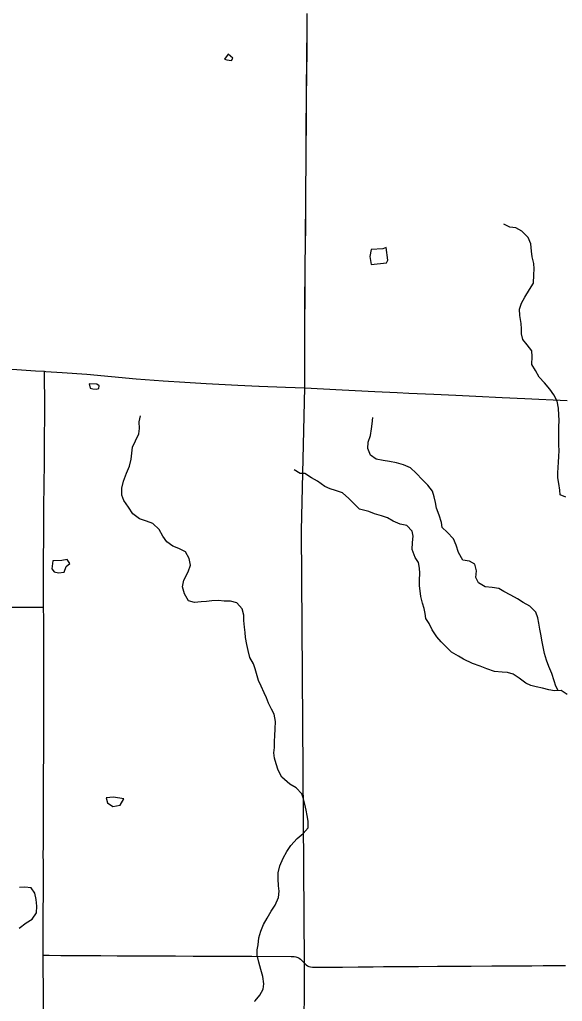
# Model space of a CAD drawing. Extents: x -87 to 2145, y -2128 to 440.
# Drawn here: x 120.1 to 147.8, y -908.7 to -858.7 of the extents above; entities that cross this region are included whole.
import ezdxf

# ---------------------------------------------------------------- set-up
doc = ezdxf.new("R2010")
doc.units = 0
for name, color, linetype in [('GM_X_Minor_Lake', 7, 'Continuous'), ('GM_X_Minor_River', 7, 'Continuous'), ('GM_X_State_Route', 7, 'Continuous'), ('GM_X_Township', 7, 'Continuous'), ('GM_X_Township_Road', 7, 'Continuous'), ('GM_X_Township_Text', 7, 'Continuous')]:
    doc.layers.add(name, color=color, linetype=linetype)

msp = doc.modelspace()

# ---------------------------------------------------------------- linework, layer by layer
at = {"layer": 'GM_X_Minor_Lake'}
for p, q in [((130.754, -860.41), (130.559, -860.667)), ((124.143, -877.466), (124.17, -877.333)), ((121.791, -886.263), (121.742, -886.677)), ((121.742, -886.677), (121.871, -886.824))]:
    msp.add_line(p, q, dxfattribs=at)
for points in [[(130.559, -860.667), (130.678, -860.699), (130.918, -860.734), (130.99, -860.615)], [(130.99, -860.615), (130.754, -860.41)], [(138.815, -870.274), (138.633, -870.35), (138.052, -870.379), (137.985, -870.739), (138.042, -871.147)], [(138.042, -871.147), (138.82, -871.056), (138.903, -870.927), (138.815, -870.274)], [(123.659, -877.231), (123.703, -877.458), (123.832, -877.49), (124.012, -877.514), (124.143, -877.466)], [(124.17, -877.333), (124.037, -877.254), (123.659, -877.231)], [(121.871, -886.824), (122.09, -886.888), (122.37, -886.853), (122.486, -886.565), (122.67, -886.398), (122.523, -886.195), (122.252, -886.26), (121.791, -886.263)], [(125.413, -898.412), (124.901, -898.327), (124.515, -898.363)], [(124.515, -898.363), (124.585, -898.621), (124.862, -898.797), (125.233, -898.744), (125.413, -898.412)]]:
    msp.add_lwpolyline(points, dxfattribs=at)
at = {"layer": 'GM_X_Minor_River'}
for points in [[(147.974, -883.022), (147.686, -882.907), (147.67, -882.656), (147.625, -882.324), (147.58, -882.033), (147.564, -881.782), (147.612, -881.241), (147.627, -880.951), (147.632, -880.63), (147.626, -880.36), (147.631, -880.089), (147.625, -879.798), (147.621, -879.447), (147.637, -879.086), (147.621, -878.836), (147.607, -878.474), (147.542, -878.113), (147.367, -877.799), (147.172, -877.505), (146.886, -877.189), (146.611, -876.904), (146.436, -876.56), (146.241, -876.246), (146.257, -875.845), (146.252, -875.555), (146.007, -875.24), (145.79, -874.976), (145.715, -874.683), (145.709, -874.423), (145.703, -874.152), (145.63, -873.75), (145.615, -873.429), (145.71, -873.119), (145.885, -872.811), (146.132, -872.424), (146.337, -872.107), (146.354, -871.676), (146.359, -871.365), (146.343, -871.104), (146.268, -870.762), (146.233, -870.461), (146.199, -870.099), (146.054, -869.766), (145.728, -869.45), (145.421, -869.284), (145.121, -869.239), (144.813, -869.083)], [(126.909, -884.369), (126.572, -884.241), (126.225, -884.122), (125.88, -883.874), (125.658, -883.538), (125.416, -883.192), (125.313, -882.919), (125.321, -882.568), (125.41, -882.199), (125.56, -881.802), (125.708, -881.435), (125.797, -881.076), (125.824, -880.776), (125.861, -880.466), (126.009, -880.149), (126.188, -879.782), (126.214, -879.522), (126.202, -879.181), (126.27, -878.862)], [(147.585, -892.893), (147.478, -892.656), (147.382, -892.394), (147.258, -892.011), (147.114, -891.668), (146.999, -891.346), (146.894, -891.003), (146.838, -890.741), (146.774, -890.4), (146.7, -890.007), (146.654, -889.756), (146.609, -889.455), (146.543, -889.173), (146.448, -888.881), (146.142, -888.585), (145.805, -888.389), (145.508, -888.204), (145.18, -888.018), (144.813, -887.831), (144.555, -887.677), (144.215, -887.631), (143.856, -887.595), (143.528, -887.389), (143.393, -887.116), (143.428, -886.786), (143.334, -886.433), (143.066, -886.289), (142.716, -886.233), (142.502, -885.838), (142.378, -885.475), (142.253, -885.143), (141.928, -884.806), (141.672, -884.572), (141.636, -884.31), (141.512, -883.937), (141.377, -883.574), (141.332, -883.293), (141.266, -883.011), (141.181, -882.719), (140.945, -882.414), (140.67, -882.139), (140.335, -881.803), (140.059, -881.528), (139.691, -881.371), (139.342, -881.265), (138.983, -881.199), (138.663, -881.144), (138.294, -881.077), (138.017, -880.882), (137.882, -880.539), (137.897, -880.209), (138.003, -879.87), (138.058, -879.54), (138.093, -879.27), (138.128, -878.949)], [(135.946, -882.602), (135.678, -882.468), (135.312, -882.211), (134.995, -882.025), (134.667, -881.82), (134.417, -881.805), (134.11, -881.62)], [(148.042, -893.097), (147.745, -892.881), (147.404, -892.906), (147.104, -892.851), (146.795, -892.765), (146.466, -892.7), (146.197, -892.635), (145.939, -892.511), (145.592, -892.264), (145.285, -892.049), (144.996, -891.964), (144.736, -891.95), (144.346, -891.923), (143.948, -891.786), (143.6, -891.64), (143.221, -891.514), (142.765, -891.286), (142.497, -891.141), (142.14, -890.934), (141.864, -890.659), (141.618, -890.405), (141.402, -890.14), (141.157, -889.796), (141.002, -889.472), (140.836, -889.209), (140.8, -888.958), (140.744, -888.696), (140.658, -888.424), (140.584, -888.082), (140.538, -887.801), (140.512, -887.55), (140.507, -887.259), (140.523, -886.898), (140.517, -886.638), (140.461, -886.356), (140.296, -886.093), (140.132, -885.689), (140.158, -885.329), (140.183, -885.008), (140.137, -884.747), (139.871, -884.462), (139.532, -884.396), (139.164, -884.24), (138.876, -884.074), (138.567, -883.979), (138.209, -883.863), (137.92, -883.748), (137.442, -883.63), (137.176, -883.355), (136.91, -883.09), (136.574, -882.793), (136.226, -882.677), (135.946, -882.602)], [(132.098, -908.749), (132.121, -908.73), (132.368, -908.435), (132.525, -908.118), (132.562, -907.858), (132.511, -907.476), (132.419, -907.124), (132.318, -906.75), (132.227, -906.398), (132.233, -906.127), (132.269, -905.858), (132.318, -905.508), (132.406, -905.17), (132.544, -904.832), (132.732, -904.496), (132.941, -904.15), (133.148, -903.834), (133.318, -903.448), (133.346, -903.118), (133.322, -902.857), (133.3, -902.495), (133.298, -902.185), (133.386, -901.826), (133.546, -901.449), (133.744, -901.093), (133.952, -900.788), (134.26, -900.434), (134.566, -900.181), (134.834, -899.887), (134.822, -899.546), (134.778, -899.264), (134.725, -898.992), (134.652, -898.68), (134.589, -898.418), (134.505, -898.155), (134.222, -897.858), (133.896, -897.66), (133.484, -897.31), (133.303, -896.945), (133.19, -896.632), (133.117, -896.339), (133.084, -896.068), (133.111, -895.788), (133.108, -895.467), (133.124, -895.207), (133.153, -894.837), (133.162, -894.467), (133.101, -894.094), (132.957, -893.831), (132.804, -893.536), (132.701, -893.253), (132.587, -893), (132.425, -892.656), (132.301, -892.382), (132.227, -892.13), (132.126, -891.787), (132.032, -891.524), (131.859, -891.209), (131.768, -890.837), (131.705, -890.534), (131.634, -890.182), (131.61, -889.921), (131.586, -889.65), (131.554, -889.318), (131.541, -889.048), (131.458, -888.715), (131.186, -888.408), (130.857, -888.33), (130.537, -888.322), (130.248, -888.286), (129.917, -888.308), (129.636, -888.341), (129.366, -888.365), (129.035, -888.397), (128.727, -888.31), (128.525, -887.954), (128.423, -887.601), (128.482, -887.252), (128.702, -886.826), (128.82, -886.498), (128.758, -886.146), (128.566, -885.801), (128.22, -885.632), (127.923, -885.515), (127.608, -885.297), (127.404, -885.012), (127.232, -884.677), (126.909, -884.369)], [(120.073, -905.02), (120.44, -904.748), (120.745, -904.555), (120.963, -904.229), (120.98, -903.899), (120.949, -903.557), (120.886, -903.235), (120.693, -902.96), (120.374, -902.913), (120.093, -902.936)]]:
    msp.add_lwpolyline(points, dxfattribs=at)
at = {"layer": 'GM_X_State_Route'}
msp.add_line((120.907, -876.565), (121.38, -876.596), dxfattribs=at)
for points in [[(104.68, -875.62), (105.368, -875.66), (106.678, -875.743), (108.162, -875.827), (108.529, -875.848), (110.281, -875.958), (111.116, -876.008), (111.902, -876.051), (112.852, -876.108), (114.047, -876.178), (114.981, -876.219), (116.029, -876.286), (117.16, -876.34), (118.274, -876.405), (119.961, -876.503), (120.907, -876.565)], [(121.38, -876.596), (121.434, -876.6), (122.269, -876.655), (123.529, -876.751), (126.045, -876.974), (127.435, -877.083), (128.532, -877.155), (129.629, -877.216), (131.235, -877.297), (132.306, -877.347)], [(132.306, -877.347), (132.332, -877.348), (133.676, -877.409), (134.665, -877.442)], [(134.665, -877.442), (136.561, -877.547), (138.232, -877.62), (139.379, -877.679), (139.969, -877.707), (141.247, -877.757), (142.361, -877.819), (143.393, -877.872), (144.737, -877.929), (145.884, -877.985), (148.042, -878.089)]]:
    msp.add_lwpolyline(points, dxfattribs=at)
at = {"layer": 'GM_X_Township'}
msp.add_lwpolyline([(134.641, -908.749), (134.647, -906.809), (134.492, -884.718), (134.659, -877.428), (134.654, -876.63), (134.654, -874.35), (134.659, -873.842), (134.665, -873.006), (134.667, -872.431), (134.668, -872.136), (134.673, -871.432), (134.677, -871.006), (134.685, -870.267), (134.696, -869.103), (134.702, -868.545), (134.707, -867.216), (134.722, -866.035), (134.726, -865.543), (134.727, -865.215), (134.728, -864.92), (134.735, -864.215), (134.743, -862.624), (134.745, -862.361), (134.75, -861.689), (134.756, -861.197), (134.767, -860.41), (134.774, -859.229), (134.78, -858.343)], dxfattribs=at)
at = {"layer": 'GM_X_Township_Road'}
for points in [[(134.665, -877.442), (134.66, -876.644), (134.66, -874.365), (134.665, -873.856), (134.671, -873.02), (134.673, -872.446), (134.675, -872.151), (134.679, -871.446), (134.683, -871.02), (134.691, -870.282), (134.702, -869.117), (134.709, -868.559), (134.713, -867.23), (134.728, -866.05), (134.732, -865.557), (134.733, -865.229), (134.735, -864.934), (134.741, -864.229), (134.749, -862.638), (134.751, -862.375), (134.756, -861.703), (134.762, -861.211), (134.773, -860.424), (134.78, -859.243), (134.786, -858.357)], [(121.329, -888.632), (121.329, -888.445), (121.328, -888.068), (121.321, -887.329), (121.318, -886.739), (121.321, -886.099), (121.33, -885.165), (121.334, -884.656), (121.334, -884.279), (121.334, -883.803), (121.338, -883.279), (121.35, -882.624), (121.354, -882.296), (121.365, -881.377), (121.37, -880.623), (121.372, -880.065), (121.378, -879.655), (121.384, -879.213), (121.386, -878.951), (121.387, -878.787), (121.386, -878.23), (121.385, -877.754), (121.373, -877.279), (121.378, -876.836), (121.38, -876.596)], [(121.38, -876.596), (121.434, -876.6), (122.269, -876.655), (123.529, -876.751), (126.045, -876.974), (127.435, -877.083), (128.532, -877.155), (129.629, -877.216), (131.235, -877.297), (132.306, -877.347)], [(132.306, -877.347), (132.332, -877.348), (133.676, -877.409), (134.665, -877.442)], [(119.408, -888.628), (121.329, -888.632)], [(121.306, -906.385), (121.306, -906.008), (121.306, -905.647), (121.305, -904.943), (121.306, -904.565), (121.308, -904.319), (121.315, -903.106), (121.319, -902.466), (121.315, -901.827), (121.314, -901.663), (121.312, -901.269), (121.313, -900.81), (121.317, -900.367), (121.321, -899.679), (121.321, -898.859), (121.321, -898.17), (121.322, -897.645), (121.328, -896.923), (121.332, -896.349), (121.337, -895.792), (121.338, -895.514), (121.333, -894.972), (121.334, -894.497), (121.33, -893.759), (121.331, -893.054), (121.333, -892.414), (121.335, -891.692), (121.33, -890.839), (121.33, -890.298), (121.331, -889.724), (121.33, -889.249), (121.329, -888.632)], [(121.312, -909.444), (121.314, -909.059), (121.318, -907.861), (121.309, -907.255), (121.307, -906.861), (121.306, -906.385)], [(121.306, -906.385), (121.43, -906.389), (121.61, -906.395), (122.201, -906.402), (122.676, -906.408), (123.365, -906.412), (124.251, -906.416), (125.088, -906.423), (125.941, -906.42), (126.712, -906.422), (127.663, -906.43), (128.056, -906.432), (128.959, -906.439), (130.517, -906.441), (131.517, -906.445), (131.96, -906.446), (133.96, -906.459), (134.107, -906.464), (134.204, -906.481), (134.297, -906.513), (134.369, -906.551), (134.436, -906.598), (134.496, -906.654), (134.636, -906.804)], [(134.636, -906.804), (134.653, -906.823), (134.725, -906.889), (134.792, -906.936), (134.866, -906.971), (134.944, -906.994), (135.042, -907.007), (135.255, -907.01), (135.714, -907.008), (136.584, -907.001), (137.387, -906.992), (138.141, -906.981), (138.666, -906.976), (139.749, -906.968), (140.454, -906.962), (141.438, -906.955), (142.357, -906.948), (143.144, -906.945), (144.21, -906.941), (144.801, -906.934), (145.818, -906.93), (146.244, -906.93), (146.818, -906.926), (147.687, -906.921), (147.966, -906.918)]]:
    msp.add_lwpolyline(points, dxfattribs=at)
at = {"layer": 'GM_X_Township_Text'}
msp.add_lwpolyline([(134.633, -911.136), (134.647, -906.809), (134.492, -884.718), (134.659, -877.428), (134.654, -876.63), (134.654, -874.35), (134.659, -873.842), (134.665, -873.006), (134.667, -872.431), (134.668, -872.136), (134.673, -871.432), (134.677, -871.006), (134.685, -870.267), (134.696, -869.103), (134.702, -868.545), (134.707, -867.216), (134.722, -866.035), (134.726, -865.543), (134.727, -865.215), (134.728, -864.92), (134.735, -864.215), (134.743, -862.624), (134.745, -862.361), (134.75, -861.689), (134.756, -861.197), (134.767, -860.41), (134.774, -859.229), (134.78, -858.343)], dxfattribs=at)

doc.saveas('drawing.dxf')
